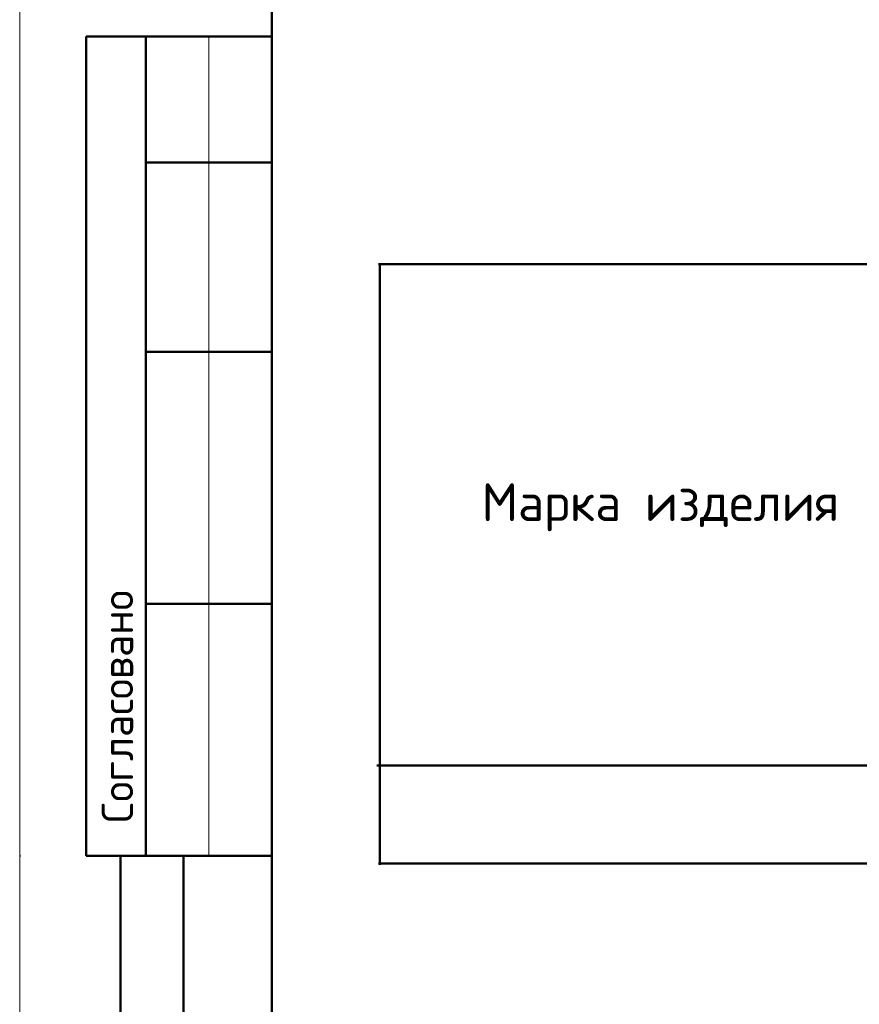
# Model space of a CAD drawing. Header units: millimetres. Extents: x -49773 to 2322955, y -3321 to 58485.
# Tile 322 of 580: x 1240940 to 1247599, y 4608 to 12420. Entities that reach past the tile are written whole.
import ezdxf

# ---------------------------------------------------------------- set-up
doc = ezdxf.new("R2010")
doc.units = ezdxf.units.MM
doc.layers.add('Standard', color=7, linetype='Continuous', lineweight=25)
doc.layers.add('Экспликация_ описание', color=7, linetype='Continuous', lineweight=13)
doc.styles.add('ISOCPEUR', font='txt')

msp = doc.modelspace()

# ---------------------------------------------------------------- linework, layer by layer
at = {"layer": 'Standard', "color": 7, "linetype": 'Continuous', "lineweight": 50, "transparency": 33554687}
for p, q in [((1242940, 12285.4), (1241466.8, 12285.4)), ((1241466.8, 12285.4), (1241466.8, 5785.4)), ((1241466.8, 12285.4), (1241466.8, 5785.4)), ((1241940, 12285.4), (1241940, 5785.4)), ((1242940, 11285.4), (1241940, 11285.4)), ((1242940, 9785.4), (1241940, 9785.4)), ((1242940, 7785.4), (1241940, 7785.4)), ((1240940, 5785.4), (1240946.2, 5785.4)), ((1241466.8, 5785.4), (1242940, 5785.4)), ((1241740, -2714.6), (1241740, 5785.4)), ((1241740, -2714.6), (1241740, 5785.4)), ((1242240, -2714.6), (1242240, 5785.4))]:
    msp.add_line(p, q, dxfattribs=at)
at = {"layer": 'Standard', "color": 7, "linetype": 'Continuous', "lineweight": 13, "transparency": 33554687}
msp.add_line((1242440, 12285.4), (1242440, 5785.4), dxfattribs=at)
msp.add_lwpolyline([(1240940, -3214.6), (1282940, -3214.6), (1282940, 26485.4), (1240940, 26485.4), (1240940, -3214.6)], close=True, dxfattribs=at)
at = {"layer": 'Standard', "color": 7, "linetype": 'Continuous', "lineweight": 50, "transparency": 33554687}
msp.add_lwpolyline([(1242940, 25985.4), (1282440, 25985.4), (1282440, -2714.6), (1242940, -2714.6), (1242940, 25985.4)], close=True, dxfattribs=at)
at = {"layer": 'Экспликация_ описание', "color": 7, "linetype": 'Continuous', "lineweight": 50, "transparency": 33554687}
for p, q in [((1243786.3, 10480.3), (1258312.8, 10480.3)), ((1243795.1, 10489.1), (1243795.1, 5715.5)), ((1247786.3, 6502.4), (1243773, 6502.4)), ((1243786.3, 5724.4), (1258312.8, 5724.4))]:
    msp.add_line(p, q, dxfattribs=at)
at = {"layer": 'Экспликация_ описание', "color": 7, "linetype": 'Continuous', "lineweight": 35, "transparency": 33554687}
msp.add_line((1247786.3, 6502.4), (1243773, 6502.4), dxfattribs=at)

# ---------------------------------------------------------------- texts
at = {"layer": 'Standard', "color": 7, "linetype": 'Continuous', "lineweight": 50, "transparency": 33554687, "insert": (1241840, 6046.9), "char_height": 250, "width": 2071.875, "attachment_point": 7, "rotation": 90, "style": 'ISOCPEUR'}
msp.add_mtext('\\A1;{\\fISOCPEUR|i0|b0;\\H250.000000;\\W1.000000;\\C7;Согласовано}\\P', dxfattribs=at)
at = {"layer": 'Экспликация_ описание', "color": 7, "linetype": 'Continuous', "lineweight": 25, "transparency": 33554687, "insert": (1244603.6, 8361.1), "char_height": 298.977, "width": 2939.955, "attachment_point": 7, "style": 'ISOCPEUR'}
msp.add_mtext('\\W0.98;Марка изделия', dxfattribs=at)

doc.saveas('drawing.dxf')
